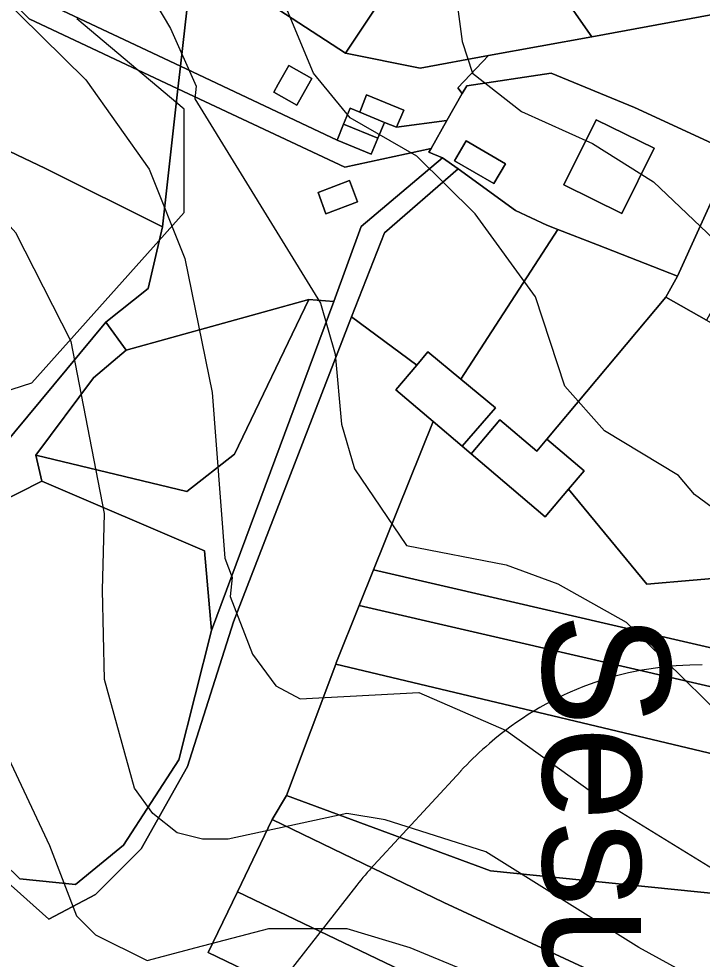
# Model space of a CAD drawing. Extents: x -510989 to -501240, y -1184665 to -1176098.
# Drawn here: x -503825.1 to -503718, y -1182038.8 to -1181891.5 of the extents above; entities that cross this region are included whole.
import ezdxf

# ---------------------------------------------------------------- set-up
doc = ezdxf.new("R2010")
doc.units = 0
for name, color, linetype in [('orna_puda', 7, 'Continuous'), ('ostatni_plocha_x_jina_plocha', 7, 'Continuous'), ('ostatni_plocha_x_neplodna_puda', 7, 'Continuous'), ('ostatni_plocha_x_ostatni_komunikace', 7, 'Continuous'), ('STAV_erozne_ohrozene_plochy', 7, 'Continuous'), ('STAV_zaplavove_uzemi', 7, 'Continuous'), ('trvaly_travni_porost', 7, 'Continuous'), ('vrstevnice_01', 7, 'Continuous'), ('vrstevnice_02', 7, 'Continuous'), ('zahrada', 7, 'Continuous'), ('zastavena_plocha_a_nadvori', 7, 'Continuous')]:
    doc.layers.add(name, color=color, linetype=linetype)

msp = doc.modelspace()

# ---------------------------------------------------------------- linework, layer by layer
at = {"layer": 'orna_puda'}
for points in [[(-503821.52, -1181963.89), (-503796.02, -1181974.83), (-503794.92, -1181987.31), (-503800.03, -1182007.6), (-503808.7, -1182020.96), (-503816.24, -1182027.09), (-503824.94, -1182026.22), (-503847.37, -1182004.36), (-503865.39, -1181991.29), (-503847.09, -1181976.85)], [(-503769.51, -1181977.8), (-503634.09, -1182009.11), (-503621.61, -1182012), (-503623.57, -1182014.68), (-503625.39, -1182017.17), (-503771.74, -1181983.37)], [(-503771.74, -1181983.37), (-503625.39, -1182017.17), (-503632.31, -1182026.62), (-503775.43, -1181992.58), (-503775.35, -1181992.36)]]:
    msp.add_lwpolyline(points, close=True, dxfattribs=at)
at = {"layer": 'ostatni_plocha_x_jina_plocha'}
for points in [[(-503741.63, -1181899.98), (-503728.59, -1181905.38), (-503713.08, -1181912.53), (-503714.89, -1181916.48), (-503721.87, -1181931.79), (-503734.4, -1181926.9), (-503740.61, -1181924.46), (-503742.34, -1181923.78), (-503747.24, -1181921.48), (-503756.24, -1181914.99), (-503758.67, -1181913.26), (-503760.83, -1181912.37), (-503760.49, -1181911.78), (-503758, -1181907.41), (-503755.59, -1181903.18), (-503754.89, -1181901.96)], [(-503771.67, -1181906.09), (-503767.8, -1181907.69), (-503768.84, -1181910.18), (-503774.19, -1181907.95), (-503773.15, -1181905.48)], [(-503725.49, -1181911.75), (-503734.58, -1181907.27), (-503739.65, -1181917.46), (-503730.59, -1181921.98)], [(-503756.8, -1181913.7), (-503750.64, -1181917.28), (-503748.81, -1181914.19), (-503754.99, -1181910.59)]]:
    msp.add_lwpolyline(points, close=True, dxfattribs=at)
at = {"layer": 'ostatni_plocha_x_neplodna_puda'}
for points in [[(-503798.38, -1181886.82), (-503797.76, -1181881.28), (-503773.9, -1181896.84), (-503762.19, -1181899.19), (-503751.5, -1181897.23), (-503756.3, -1181902.29), (-503755.59, -1181903.18), (-503758, -1181907.41), (-503765.89, -1181908.46), (-503764.75, -1181905.77), (-503770.59, -1181903.37), (-503771.67, -1181906.09), (-503773.15, -1181905.48), (-503774.19, -1181907.95), (-503775.2, -1181910.46), (-503799.76, -1181898.9)], [(-503800.16, -1181902.44), (-503799.76, -1181898.9), (-503775.2, -1181910.46), (-503769.86, -1181912.67), (-503768.84, -1181910.18), (-503767.8, -1181907.69), (-503765.89, -1181908.46), (-503758, -1181907.41), (-503760.49, -1181911.78), (-503774.01, -1181914.72)], [(-503782.8, -1181898.78), (-503784.43, -1181901.7), (-503785.14, -1181902.97), (-503781.52, -1181904.97), (-503780.81, -1181903.7), (-503779.2, -1181900.79)], [(-503760.49, -1181911.78), (-503760.83, -1181912.37), (-503758.67, -1181913.26), (-503771.42, -1181924), (-503775.75, -1181935.77), (-503779.62, -1181935.43), (-503808.27, -1181943.38), (-503811.49, -1181939.02), (-503804.85, -1181933.72), (-503802.61, -1181924.03), (-503800.16, -1181902.44), (-503774.01, -1181914.72)], [(-503773.25, -1181916.82), (-503778.2, -1181918.7), (-503776.96, -1181922.01), (-503772.01, -1181920.14)]]:
    msp.add_lwpolyline(points, close=True, dxfattribs=at)
msp.add_lwpolyline([(-503833.27, -1182021.1), (-503820.43, -1182032.56), (-503813.07, -1182028.68), (-503805.94, -1182021.5), (-503798.65, -1182008.63), (-503791.46, -1181985.93), (-503772.98, -1181938.15), (-503762.73, -1181945.71), (-503766.03, -1181949.6), (-503760.17, -1181954.57), (-503769.51, -1181977.8), (-503771.74, -1181983.37), (-503775.35, -1181992.36), (-503775.43, -1181992.58), (-503783.13, -1182013.16), (-503785.38, -1182016.94), (-503790.84, -1182028.26), (-503795.41, -1182037.75), (-503782.73, -1182043.89)], dxfattribs=at)
at = {"layer": 'ostatni_plocha_x_ostatni_komunikace'}
for points in [[(-503713.08, -1181912.53), (-503728.59, -1181905.38), (-503741.63, -1181899.98), (-503754.89, -1181901.96), (-503755.59, -1181903.18), (-503756.3, -1181902.29), (-503751.5, -1181897.23), (-503735.3, -1181894.26), (-503709.5, -1181889.51)], [(-503847.37, -1182004.36), (-503824.94, -1182026.22), (-503816.24, -1182027.09), (-503808.7, -1182020.96), (-503800.03, -1182007.6), (-503794.92, -1181987.31), (-503775.75, -1181935.77), (-503771.42, -1181924), (-503758.67, -1181913.26), (-503756.24, -1181914.99), (-503767.8, -1181925.02), (-503772.98, -1181938.15), (-503791.46, -1181985.93), (-503798.65, -1182008.63), (-503805.94, -1182021.5), (-503813.07, -1182028.68), (-503820.43, -1182032.56), (-503833.27, -1182021.1)]]:
    msp.add_lwpolyline(points, dxfattribs=at)
at = {"layer": 'STAV_erozne_ohrozene_plochy'}
for p, q in [((-503717.97, -1181992.71), (-503719.9, -1181992.76)), ((-503751.32, -1182005), (-503751.91, -1182005.52)), ((-503755.84, -1182009.33), (-503769.46, -1182024.09)), ((-503772.13, -1182027.22), (-503782.76, -1182040.83))]:
    msp.add_line(p, q, dxfattribs=at)
msp.add_lwpolyline([(-503829.3, -1181950.5), (-503823.08, -1181948.5), (-503799.17, -1181921.79), (-503799.17, -1181905.62), (-503816.03, -1181891.46)], dxfattribs=at)
for centre, start, end in [((-503718.52, -1182042.74), 91.5905, 130.9972), ((-503719.11, -1182043.26), 130.9972, 137.2786), ((-503732.73, -1182058.01), 137.2786, 141.9896)]:
    msp.add_arc(centre, 50, start, end, dxfattribs=at)
at = {"layer": 'STAV_zaplavove_uzemi'}
msp.add_spline([(-502250.32, -1184002.61), (-502355.07, -1183875.41), (-502442.37, -1183790.61), (-502477.29, -1183700.82), (-502532.16, -1183578.61), (-502567.08, -1183448.91), (-502626.05, -1183402.34), (-502705.41, -1183380.59), (-502814.2, -1183349.87), (-502882.03, -1183297.39), (-502931.95, -1183237.24), (-503042.02, -1183107.97), (-503139.64, -1183018.94), (-503222.14, -1182957.59), (-503308.56, -1182839.96), (-503316.24, -1182784.92), (-503330.32, -1182756.77), (-503348.24, -1182719.65), (-503334.16, -1182651.82), (-503323.92, -1182595.5), (-503313.68, -1182526.39), (-503294.1, -1182480.5), (-503251.86, -1182396.03), (-503229.34, -1182314.37), (-503216.1, -1182227.15), (-503242.43, -1182174.5), (-503271.86, -1182129.59), (-503287.34, -1182081.58), (-503343.88, -1182028.1), (-503361.79, -1182008.91), (-503396.35, -1181952.59), (-503442.43, -1181933.39), (-503497.46, -1181888.6), (-503525.62, -1181860.44), (-503528.18, -1181837.4), (-503548.66, -1181767.01), (-503558.9, -1181729.89), (-503576.82, -1181682.53), (-503578.1, -1181621.1), (-503567.86, -1181572.46), (-503552.5, -1181536.63), (-503538.04, -1181458.36), (-503518.33, -1181411.9), (-503509.88, -1181341.51), (-503497.21, -1181207.63), (-503499.77, -1181097.56), (-503498.02, -1181031.35), (-503510.82, -1180970.85), (-503549.22, -1180952.23), (-503571.32, -1180940.6), (-503605.07, -1180937.11), (-503651.61, -1180939.44), (-503671.39, -1180917.33), (-503679.53, -1180892.89), (-503713.27, -1180871.95), (-503727.24, -1180859.15), (-503734.22, -1180833.55), (-503728.4, -1180799.81), (-503741.2, -1180770.72), (-503722.82, -1180725.17), (-503721.54, -1180703.41), (-503731.78, -1180697.01), (-503767.61, -1180699.57), (-503790.65, -1180697.01), (-503817.53, -1180697.01), (-503861.04, -1180686.77), (-503889.2, -1180675.25), (-503900.72, -1180668.85), (-503953.2, -1180679.09), (-503997.99, -1180697.01), (-504063.27, -1180722.61), (-504109.34, -1180749.49), (-504142.62, -1180776.36), (-504177.18, -1180796.84), (-504211.73, -1180817.32), (-504414.98, -1180961.5), (-504472.7, -1180998.11), (-504544.51, -1181068.5), (-504600.82, -1181143.12), (-504621.94, -1181196.62), (-504641.65, -1181267.01), (-504660.25, -1181350.62), (-504634.7, -1181398.32), (-504617.66, -1181447.72), (-504600.62, -1181492.01), (-504587, -1181548.23), (-504592.11, -1181628.29), (-504569.96, -1181682.81), (-504568.26, -1181664.07), (-504554.63, -1181621.48), (-504547.82, -1181597.63)], degree=3, dxfattribs=at)
at = {"layer": 'trvaly_travni_porost'}
for points in [[(-503917.33, -1181845.72), (-503883.93, -1181834.49), (-503798.38, -1181886.82), (-503799.76, -1181898.9), (-503820.87, -1181888.94), (-503840.41, -1181868.88), (-503867.78, -1181862.89), (-503884.6, -1181862.2), (-503889.65, -1181864.08), (-503901.72, -1181859.01)], [(-503867.78, -1181862.89), (-503840.41, -1181868.88), (-503820.87, -1181888.94), (-503799.76, -1181898.9), (-503800.16, -1181902.44), (-503823.49, -1181891.48), (-503842.31, -1181872.52), (-503869.19, -1181865.9), (-503882.82, -1181865.56), (-503920.1, -1181878.14), (-503948.2, -1181894.55), (-503974.03, -1181904.3), (-503994.41, -1181909.66), (-504012.33, -1181905.82), (-504028.96, -1181902.35), (-504032.45, -1181902.85), (-504025.34, -1181899.24), (-503993.47, -1181906.08), (-503973.27, -1181900.5), (-503950.18, -1181891.99), (-503921.49, -1181874.68), (-503895.87, -1181866.04), (-503889.65, -1181864.08), (-503884.6, -1181862.2)], [(-503882.82, -1181865.56), (-503869.19, -1181865.9), (-503842.31, -1181872.52), (-503823.49, -1181891.48), (-503800.16, -1181902.44), (-503802.61, -1181924.03), (-503820.94, -1181914.94), (-503849.06, -1181901.55), (-503867.54, -1181890.05), (-503879.17, -1181893.76), (-503905.94, -1181906.58), (-503918.79, -1181908.72), (-503974.32, -1181918.33), (-503982.78, -1181922.41), (-503987.46, -1181911.16), (-503994.41, -1181909.66), (-503974.03, -1181904.3), (-503948.2, -1181894.55), (-503920.1, -1181878.14)], [(-503867.54, -1181890.05), (-503849.06, -1181901.55), (-503820.94, -1181914.94), (-503802.61, -1181924.03), (-503804.85, -1181933.72), (-503811.49, -1181939.02), (-503827.79, -1181958.63), (-503868.78, -1181935.86), (-503918.79, -1181908.72), (-503905.94, -1181906.58), (-503879.17, -1181893.76)], [(-503779.62, -1181935.43), (-503791.29, -1181959.7), (-503798.78, -1181965.52), (-503822.44, -1181959.84), (-503813.41, -1181947.73), (-503808.27, -1181943.38)], [(-503775.75, -1181935.77), (-503794.92, -1181987.31), (-503796.02, -1181974.83), (-503821.52, -1181963.89), (-503822.44, -1181959.84), (-503798.78, -1181965.52), (-503791.29, -1181959.7), (-503779.62, -1181935.43)], [(-503808.27, -1181943.38), (-503813.41, -1181947.73), (-503822.44, -1181959.84), (-503821.52, -1181963.89), (-503847.09, -1181976.85), (-503865.39, -1181991.29), (-503871.27, -1181983.68), (-503827.79, -1181958.63), (-503811.49, -1181939.02)], [(-503755.6, -1181958.45), (-503754.22, -1181959.62), (-503742.59, -1181969.48), (-503738.93, -1181965.16), (-503726.65, -1181980.06), (-503712.14, -1181978.77), (-503706.69, -1181970.97), (-503634.09, -1182009.11), (-503769.51, -1181977.8), (-503760.17, -1181954.57)], [(-503775.43, -1181992.58), (-503632.31, -1182026.62), (-503630.28, -1182027.39), (-503639.93, -1182038.74), (-503668.76, -1182033.34), (-503751.18, -1182024.96), (-503783.13, -1182013.16)], [(-503783.13, -1182013.16), (-503751.18, -1182024.96), (-503668.76, -1182033.34), (-503686.99, -1182055.25), (-503667.48, -1182072.13), (-503758.5, -1182029.95), (-503785.38, -1182016.94)], [(-503785.38, -1182016.94), (-503758.5, -1182029.95), (-503667.48, -1182072.13), (-503676.64, -1182083.01), (-503790.84, -1182028.26)], [(-503790.84, -1182028.26), (-503676.64, -1182083.01), (-503682.47, -1182089.93), (-503769.15, -1182050.45), (-503782.73, -1182043.89), (-503795.41, -1182037.75)]]:
    msp.add_lwpolyline(points, close=True, dxfattribs=at)
at = {"layer": 'vrstevnice_01'}
for points in [[(-503812, -1181875), (-503801.31, -1181893), (-503797.31, -1181902), (-503797.5, -1181904), (-503777.81, -1181936), (-503775.5, -1181944), (-503774.5, -1181955), (-503772.5, -1181962), (-503764.31, -1181974), (-503748.69, -1181977), (-503740.59, -1181980), (-503729.91, -1181986), (-503708.5, -1182007), (-503698, -1182012), (-503657.69, -1182020), (-503628.41, -1182032), (-503607.19, -1182048), (-503594.09, -1182062), (-503572.91, -1182095), (-503555.81, -1182117), (-503545.41, -1182122)], [(-503757.31, -1181882), (-503755.59, -1181895), (-503754, -1181900), (-503746.31, -1181906), (-503735.19, -1181911), (-503725.59, -1181917), (-503715.09, -1181927), (-503701.59, -1181948), (-503699.81, -1181953), (-503679.31, -1181968), (-503678, -1181968), (-503665.41, -1181979), (-503652.59, -1181987), (-503629, -1181999), (-503607.69, -1182007), (-503599.69, -1182011), (-503572, -1182027), (-503557.69, -1182038), (-503550.91, -1182044), (-503537.19, -1182061)], [(-503812, -1181981), (-503811.69, -1181969), (-503816.91, -1181942), (-503825.59, -1181925), (-503848, -1181900), (-503859.5, -1181884)], [(-503713.31, -1182045), (-503727.91, -1182037), (-503751.91, -1182022), (-503767.69, -1182017), (-503773.69, -1182016), (-503792.31, -1182020), (-503796.31, -1182020), (-503800.31, -1182019), (-503804.09, -1182016), (-503807, -1182012), (-503811.69, -1181995), (-503812, -1181981)]]:
    msp.add_lwpolyline(points, dxfattribs=at)
at = {"layer": 'vrstevnice_02'}
for points in [[(-503762.69, -1181913), (-503773.19, -1181907), (-503778.91, -1181900), (-503788.91, -1181876)], [(-503831.91, -1181884), (-503814.59, -1181901), (-503804.69, -1181915), (-503799.09, -1181929), (-503794.81, -1181950), (-503792.81, -1181976), (-503791.69, -1181979), (-503792, -1181982), (-503788.5, -1181991), (-503784.81, -1181996), (-503781, -1181998), (-503762.41, -1181997), (-503748.69, -1182003), (-503732, -1182015), (-503715.69, -1182025), (-503702.19, -1182031), (-503681.19, -1182037), (-503662.31, -1182041)], [(-503547.59, -1182103), (-503550.09, -1182099), (-503554.41, -1182087), (-503555.69, -1182079), (-503560.81, -1182065), (-503562, -1182065), (-503568.91, -1182054), (-503577.41, -1182044), (-503584.5, -1182037), (-503599.81, -1182027), (-503615.41, -1182019), (-503670.31, -1182001), (-503680.31, -1181997), (-503682.19, -1181995), (-503689.91, -1181991), (-503700.5, -1181982), (-503709.69, -1181973), (-503719.19, -1181966), (-503721.69, -1181963), (-503733.31, -1181956), (-503739.5, -1181949), (-503744.09, -1181935), (-503753.59, -1181922), (-503762.69, -1181913)], [(-503828.81, -1182003), (-503820.31, -1182021), (-503816.09, -1182032), (-503813.09, -1182035), (-503805, -1182039), (-503797.31, -1182037), (-503785.91, -1182034), (-503773.69, -1182034), (-503763.81, -1182037), (-503754.09, -1182041), (-503743, -1182048), (-503729.19, -1182058), (-503718.59, -1182064), (-503692.81, -1182075), (-503680.91, -1182082), (-503673.81, -1182087), (-503654.59, -1182107), (-503653.59, -1182110), (-503651.69, -1182111), (-503646, -1182120), (-503630.09, -1182149), (-503617.41, -1182163), (-503600.5, -1182175)]]:
    msp.add_lwpolyline(points, dxfattribs=at)
at = {"layer": 'zahrada'}
for points in [[(-503797.76, -1181881.28), (-503788.16, -1181866.76), (-503764.13, -1181882.14), (-503773.9, -1181896.84)], [(-503753.33, -1181868.4), (-503750.74, -1181866.53), (-503746.86, -1181872.13), (-503734.48, -1181890.02), (-503717.34, -1181878.17), (-503709.5, -1181889.51), (-503735.3, -1181894.26), (-503737, -1181891.83)], [(-503754.64, -1181869.34), (-503753.33, -1181868.4), (-503737, -1181891.83), (-503735.3, -1181894.26), (-503751.5, -1181897.23), (-503762.19, -1181899.19), (-503773.9, -1181896.84), (-503764.13, -1181882.14)], [(-503756.24, -1181914.99), (-503747.24, -1181921.48), (-503742.34, -1181923.78), (-503740.61, -1181924.46), (-503755.83, -1181947.92), (-503760.99, -1181943.65), (-503762.73, -1181945.71), (-503772.98, -1181938.15), (-503767.8, -1181925.02)], [(-503740.61, -1181924.46), (-503734.4, -1181926.9), (-503721.87, -1181931.79), (-503723.7, -1181935.07), (-503742.32, -1181957.33), (-503743.91, -1181959.21), (-503749.71, -1181954.29), (-503754.22, -1181959.62), (-503755.6, -1181958.45), (-503750.4, -1181952.42), (-503755.83, -1181947.92)], [(-503717.31, -1181938.66), (-503712.88, -1181941.23), (-503715.49, -1181944.29), (-503711.99, -1181947.42), (-503706.1, -1181940.51), (-503702.15, -1181942.86), (-503696.93, -1181945.98), (-503691.23, -1181949.37), (-503697, -1181957.06), (-503706.69, -1181970.97), (-503712.14, -1181978.77), (-503726.65, -1181980.06), (-503738.93, -1181965.16), (-503736.48, -1181962.28), (-503742.32, -1181957.33), (-503723.7, -1181935.07)]]:
    msp.add_lwpolyline(points, close=True, dxfattribs=at)
at = {"layer": 'zastavena_plocha_a_nadvori'}
for points in [[(-503782.8, -1181898.78), (-503779.2, -1181900.79), (-503780.81, -1181903.7), (-503781.52, -1181904.97), (-503785.14, -1181902.97), (-503784.43, -1181901.7)], [(-503770.59, -1181903.37), (-503764.75, -1181905.77), (-503765.89, -1181908.46), (-503767.8, -1181907.69), (-503771.67, -1181906.09)], [(-503725.49, -1181911.75), (-503730.59, -1181921.98), (-503739.65, -1181917.46), (-503734.58, -1181907.27)], [(-503768.84, -1181910.18), (-503769.86, -1181912.67), (-503775.2, -1181910.46), (-503774.19, -1181907.95)], [(-503756.8, -1181913.7), (-503754.99, -1181910.59), (-503748.81, -1181914.19), (-503750.64, -1181917.28)], [(-503713.66, -1181917.16), (-503707.27, -1181920.75), (-503704.66, -1181916.09), (-503694.1, -1181922.25), (-503695.93, -1181925.63), (-503696.66, -1181926.97), (-503707.4, -1181920.97), (-503717.31, -1181938.66), (-503723.7, -1181935.07), (-503721.87, -1181931.79), (-503714.89, -1181916.48)], [(-503773.25, -1181916.82), (-503772.01, -1181920.14), (-503776.96, -1181922.01), (-503778.2, -1181918.7)], [(-503762.73, -1181945.71), (-503760.99, -1181943.65), (-503755.83, -1181947.92), (-503750.4, -1181952.42), (-503755.6, -1181958.45), (-503760.17, -1181954.57), (-503766.03, -1181949.6)], [(-503742.32, -1181957.33), (-503736.48, -1181962.28), (-503738.93, -1181965.16), (-503742.59, -1181969.48), (-503754.22, -1181959.62), (-503749.71, -1181954.29), (-503743.91, -1181959.21)]]:
    msp.add_lwpolyline(points, close=True, dxfattribs=at)

# ---------------------------------------------------------------- texts
at = {"layer": 'STAV_erozne_ohrozene_plochy'}
msp.add_text('Sesuv IV', height=20, rotation=270, dxfattribs=at).set_placement((-503742.95, -1181984.52))

doc.saveas('drawing.dxf')
